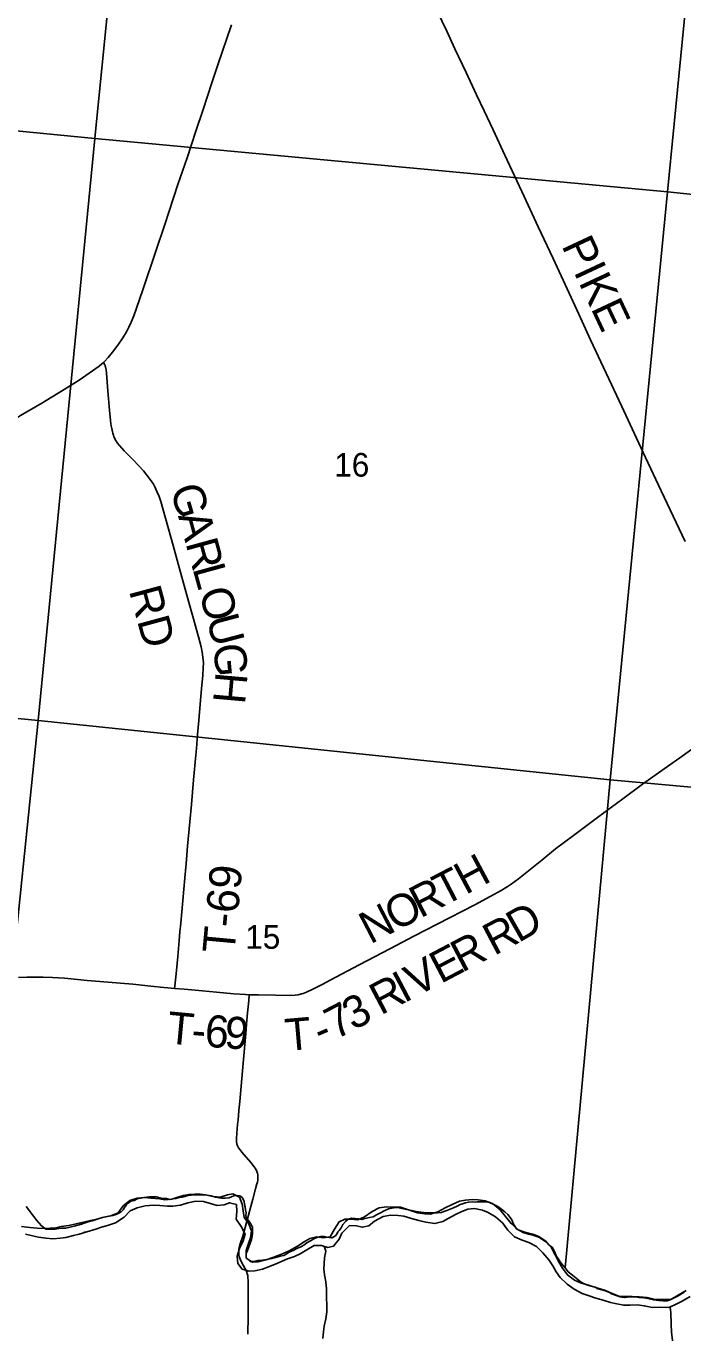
# Model space of a CAD drawing. Extents: x 1410790 to 1770854, y 566777 to 831614.
# Drawn here: x 1611398 to 1617537, y 659376 to 671589 of the extents above; entities that cross this region are included whole.
import ezdxf

# ---------------------------------------------------------------- set-up
doc = ezdxf.new("R2010")
doc.units = 0
for name, color, linetype in [('GM_X_County_Road', 7, 'Continuous'), ('GM_X_County_Road_Text', 7, 'Continuous'), ('GM_X_Major_River', 7, 'Continuous'), ('GM_X_Minor_River', 7, 'Continuous'), ('GM_X_Section', 7, 'Continuous'), ('GM_X_Section_Text', 7, 'Continuous'), ('GM_X_Township_Road', 7, 'Continuous'), ('GM_X_Township_Road_Text', 7, 'Continuous')]:
    doc.layers.add(name, color=color, linetype=linetype)

msp = doc.modelspace()

# ---------------------------------------------------------------- linework, layer by layer
at = {"layer": 'GM_X_County_Road'}
for points in [[(1617557, 666771), (1617446, 667009), (1617335, 667246), (1617188, 667558), (1617063, 667826), (1616966, 668034), (1616821, 668346), (1616674, 668658), (1616564, 668896), (1616454, 669134), (1616323, 669417), (1616185, 669715), (1616053, 669997), (1615874, 670384), (1615763, 670621), (1615678, 670799), (1615608, 670947), (1615510, 671155), (1615405, 671378), (1615329, 671541), (1615203, 671808)], [(1612120, 668445), (1612131, 668455), (1612164, 668492), (1612205, 668543), (1612254, 668609), (1612301, 668677), (1612336, 668732), (1612359, 668776), (1612380, 668821), (1612404, 668882), (1612484, 669115), (1612610, 669487), (1612694, 669736), (1612817, 670110), (1612902, 670358), (1612942, 670483), (1612984, 670607), (1613052, 670809), (1613134, 671058), (1613191, 671229), (1613316, 671602)], [(1611289, 667910), (1611301, 667919), (1611318, 667932), (1611345, 667949), (1611543, 668065), (1611642, 668124), (1611754, 668192), (1611892, 668281), (1611987, 668345), (1612081, 668412), (1612106, 668432), (1612120, 668445)]]:
    msp.add_lwpolyline(points, dxfattribs=at)
at = {"layer": 'GM_X_Major_River'}
for points in [[(1617348, 659688), (1617266, 659690), (1617202, 659707), (1617128, 659714), (1617062, 659716), (1616994, 659715), (1616938, 659718), (1616870, 659746), (1616815, 659771), (1616733, 659798), (1616663, 659818), (1616581, 659843), (1616524, 659869), (1616457, 659918), (1616410, 659981), (1616371, 660050), (1616344, 660105), (1616305, 660176), (1616258, 660229), (1616191, 660278), (1616133, 660300), (1616059, 660317), (1615996, 660340), (1615931, 660398), (1615880, 660465), (1615827, 660530), (1615758, 660584), (1615690, 660609), (1615622, 660619), (1615568, 660622), (1615504, 660617), (1615448, 660606), (1615381, 660577), (1615316, 660544), (1615247, 660506), (1615179, 660487), (1615125, 660488), (1615055, 660497), (1614971, 660527), (1614896, 660551), (1614767, 660553), (1614697, 660546), (1614632, 660512), (1614561, 660461), (1614497, 660434), (1614427, 660439), (1614377, 660440), (1614324, 660415), (1614279, 660346), (1614239, 660273), (1614175, 660264), (1614115, 660275), (1614049, 660258), (1613996, 660227), (1613933, 660188), (1613858, 660144), (1613779, 660109), (1613703, 660080), (1613642, 660059), (1613567, 660039), (1613515, 660036), (1613456, 660075), (1613455, 660147), (1613477, 660211), (1613494, 660265), (1613505, 660331), (1613476, 660402), (1613435, 660453), (1613426, 660517), (1613417, 660580), (1613393, 660644), (1613331, 660676), (1613281, 660665), (1613212, 660644), (1613144, 660651), (1613074, 660667), (1613024, 660672), (1612974, 660673), (1612920, 660668), (1612868, 660659), (1612815, 660644), (1612761, 660625), (1612695, 660620), (1612643, 660629), (1612567, 660636), (1612503, 660640), (1612437, 660635), (1612366, 660614), (1612305, 660563), (1612258, 660498), (1612189, 660469), (1612113, 660455), (1612050, 660436), (1612000, 660425), (1611933, 660410), (1611797, 660381), (1611726, 660370), (1611674, 660359), (1611622, 660356), (1611568, 660353), (1611500, 660354)], [(1617329, 659616), (1617252, 659614), (1617175, 659629), (1617109, 659639), (1617044, 659636), (1616984, 659635), (1616918, 659648), (1616861, 659661), (1616793, 659681), (1616723, 659700), (1616661, 659722), (1616596, 659743), (1616520, 659784), (1616455, 659830), (1616390, 659893), (1616353, 659948), (1616320, 660003), (1616283, 660058), (1616228, 660125), (1616167, 660183), (1616096, 660222), (1616034, 660243), (1615964, 660273), (1615902, 660336), (1615851, 660404), (1615784, 660461), (1615718, 660502), (1615665, 660524), (1615589, 660537), (1615527, 660532), (1615470, 660511), (1615417, 660486), (1615343, 660446), (1615292, 660416), (1615219, 660398), (1615133, 660412), (1615070, 660425), (1615000, 660444), (1614928, 660466), (1614874, 660473), (1614804, 660476), (1614736, 660463), (1614655, 660419), (1614600, 660376), (1614539, 660363), (1614486, 660376), (1614422, 660379), (1614350, 660308), (1614325, 660251), (1614272, 660188), (1614219, 660175), (1614158, 660194), (1614091, 660193), (1614022, 660152), (1613958, 660115), (1613907, 660090), (1613841, 660068), (1613740, 660025), (1613673, 659995), (1613608, 659970), (1613534, 659955), (1613482, 659952), (1613416, 659972), (1613377, 660023), (1613370, 660093), (1613392, 660165), (1613425, 660236), (1613444, 660298), (1613407, 660371), (1613361, 660440), (1613368, 660512), (1613363, 660575), (1613299, 660592), (1613249, 660573), (1613183, 660568), (1613131, 660581), (1613057, 660605), (1612983, 660606), (1612909, 660592), (1612842, 660571), (1612770, 660560), (1612720, 660561), (1612646, 660567), (1612592, 660570), (1612509, 660563), (1612437, 660545), (1612370, 660516), (1612313, 660457), (1612234, 660406), (1612157, 660380), (1612103, 660365), (1612050, 660345), (1611966, 660321), (1611895, 660300), (1611839, 660285), (1611770, 660269), (1611718, 660260), (1611648, 660255), (1611582, 660262), (1611512, 660272), (1611458, 660283)], [(1611500, 660354), (1611432, 660360), (1611354, 660371)], [(1611458, 660283), (1611392, 660300)], [(1617348, 659688), (1617423, 659688), (1617492, 659727), (1617567, 659772)], [(1617604, 659717), (1617531, 659674), (1617462, 659637), (1617407, 659612), (1617329, 659616)]]:
    msp.add_lwpolyline(points, dxfattribs=at)
at = {"layer": 'GM_X_Minor_River'}
for points in [[(1611936, 660314), (1611957, 660320)], [(1614185, 660185), (1614200, 660140), (1614187, 660076), (1614183, 660024), (1614180, 659970), (1614186, 659918), (1614199, 659853), (1614205, 659787), (1614204, 659709), (1614209, 659629), (1614209, 659572), (1614198, 659506), (1614185, 659440), (1614177, 659390), (1614170, 659322)], [(1617418, 659617), (1617424, 659568), (1617427, 659456), (1617430, 659381), (1617441, 659307), (1617445, 659255), (1617452, 659203), (1617456, 659145), (1617453, 659086), (1617447, 659036), (1617438, 658966), (1617429, 658894), (1617411, 658818), (1617384, 658746), (1617313, 658663)]]:
    msp.add_lwpolyline(points, dxfattribs=at)
at = {"layer": 'GM_X_Section'}
for points in [[(1607330, 676476), (1612583, 675968), (1612039, 670539), (1606796, 671049)], [(1612583, 675968), (1617922, 675446), (1617393, 670042), (1612039, 670539)], [(1617922, 675446), (1623329, 674902), (1622744, 669482), (1617393, 670042)], [(1606796, 671049), (1612039, 670539), (1611510, 665100), (1606279, 665616)], [(1612039, 670539), (1617393, 670042), (1616857, 664545), (1611510, 665100)]]:
    msp.add_lwpolyline(points, close=True, dxfattribs=at)
for points in [[(1621479, 664126), (1616857, 664545), (1617393, 670042), (1622744, 669482)], [(1606279, 665616), (1611510, 665100), (1611071, 660843)], [(1611071, 660843), (1611510, 665100), (1616857, 664545), (1616435, 659984), (1616396, 660030), (1616368, 660073), (1616353, 660097), (1616339, 660129), (1616326, 660155), (1616314, 660176), (1616288, 660196), (1616265, 660222), (1616227, 660245), (1616197, 660269), (1616163, 660280), (1616134, 660288), (1616094, 660299), (1616044, 660313), (1616008, 660334), (1615981, 660348), (1615965, 660373), (1615949, 660397), (1615942, 660425), (1615922, 660455), (1615902, 660481), (1615873, 660508), (1615845, 660528), (1615806, 660557), (1615764, 660579), (1615730, 660594), (1615698, 660602), (1615656, 660601), (1615616, 660602), (1615596, 660598), (1615568, 660600), (1615532, 660597), (1615506, 660593), (1615486, 660585), (1615454, 660576), (1615426, 660560), (1615394, 660545), (1615363, 660531), (1615329, 660520), (1615303, 660510), (1615281, 660500), (1615243, 660499), (1615205, 660498), (1615135, 660499), (1615043, 660512), (1614955, 660529), (1614910, 660540), (1614884, 660544), (1614856, 660547), (1614816, 660541), (1614785, 660534), (1614745, 660518), (1614709, 660499), (1614673, 660479), (1614642, 660462), (1614606, 660454), (1614564, 660445), (1614536, 660437), (1614504, 660442), (1614472, 660446), (1614438, 660447), (1614408, 660439), (1614384, 660417), (1614357, 660390), (1614341, 660358), (1614325, 660332), (1614312, 660319), (1614304, 660305), (1614292, 660287), (1614274, 660273), (1614254, 660263), (1614232, 660268), (1614206, 660272), (1614184, 660278), (1614152, 660277), (1614120, 660271), (1614086, 660256), (1614055, 660236), (1614021, 660217), (1613995, 660195), (1613964, 660180), (1613928, 660164), (1613894, 660147), (1613858, 660129), (1613828, 660112), (1613807, 660100), (1613771, 660092), (1613733, 660081), (1613695, 660071), (1613649, 660062), (1613607, 660057), (1613565, 660051), (1613533, 660044), (1613507, 660042), (1613493, 660042), (1613475, 660059), (1613455, 660081), (1613453, 660099), (1613456, 660117), (1613468, 660145), (1613481, 660179), (1613489, 660204), (1613504, 660248), (1613512, 660280), (1613514, 660308), (1613515, 660338), (1613513, 660362), (1613500, 660390), (1613490, 660408), (1613476, 660427), (1613462, 660445), (1613453, 660459), (1613451, 660473), (1613453, 660497), (1613448, 660525), (1613446, 660553), (1613438, 660575), (1613435, 660605), (1613425, 660625), (1613416, 660641), (1613403, 660654), (1613390, 660658), (1613370, 660660), (1613344, 660659), (1613317, 660647), (1613295, 660637), (1613261, 660634), (1613227, 660634), (1613205, 660638), (1613167, 660645), (1613128, 660658), (1613090, 660664), (1613028, 660667), (1612972, 660666), (1612910, 660659), (1612880, 660651), (1612857, 660644), (1612827, 660642), (1612797, 660632), (1612769, 660629), (1612741, 660623), (1612709, 660632), (1612659, 660636), (1612614, 660647), (1612550, 660648), (1612498, 660641), (1612437, 660628), (1612407, 660614), (1612377, 660607), (1612351, 660587), (1612333, 660569), (1612316, 660547), (1612304, 660526), (1612286, 660506), (1612265, 660494), (1612229, 660479), (1612207, 660473), (1612169, 660468), (1612127, 660458), (1612091, 660447), (1612051, 660435), (1612016, 660424), (1611988, 660418), (1611948, 660405), (1611914, 660393), (1611880, 660384), (1611848, 660374), (1611808, 660365), (1611770, 660355), (1611730, 660356), (1611707, 660352), (1611667, 660345), (1611621, 660344), (1611583, 660346), (1611542, 660377), (1611499, 660427), (1611457, 660480), (1611397, 660557)], [(1617548, 659757), (1617494, 659723), (1617450, 659700), (1617419, 659684), (1617391, 659675), (1617349, 659675), (1617311, 659679), (1617261, 659686), (1617209, 659697), (1617171, 659705), (1617127, 659708), (1617087, 659712), (1617043, 659713), (1616991, 659706), (1616967, 659710), (1616949, 659712), (1616921, 659723), (1616871, 659742), (1616852, 659754), (1616812, 659768), (1616768, 659783), (1616742, 659789), (1616716, 659804), (1616691, 659810), (1616659, 659819), (1616629, 659829), (1616595, 659844), (1616573, 659860), (1616538, 659886), (1616504, 659915), (1616463, 659947), (1616435, 659984), (1616857, 664545), (1621479, 664126)]]:
    msp.add_lwpolyline(points, dxfattribs=at)
at = {"layer": 'GM_X_Township_Road'}
for points in [[(1612786, 662594), (1612789, 662617), (1612803, 662764), (1612815, 662895), (1612829, 663042), (1612836, 663123), (1612843, 663205), (1612882, 663630), (1612893, 663761), (1612907, 663924), (1612928, 664153), (1612943, 664316), (1612961, 664545), (1612983, 664775), (1612989, 664839), (1613000, 664969), (1613011, 665099), (1613025, 665251), (1613036, 665394), (1613048, 665524), (1613052, 665591), (1613055, 665640), (1613051, 665690), (1613044, 665739), (1613034, 665787), (1613009, 665883), (1612957, 666073), (1612917, 666215), (1612828, 666531), (1612771, 666736), (1612679, 667068), (1612657, 667145), (1612640, 667193), (1612621, 667241), (1612600, 667283), (1612587, 667308), (1612573, 667329), (1612557, 667353), (1612527, 667394), (1612496, 667432), (1612452, 667481), (1612395, 667540), (1612313, 667621), (1612269, 667669), (1612249, 667694), (1612241, 667708), (1612234, 667720), (1612226, 667736), (1612219, 667750), (1612214, 667766), (1612208, 667784), (1612205, 667797), (1612198, 667828), (1612196, 667842), (1612194, 667853), (1612190, 667871), (1612186, 667904), (1612176, 668001), (1612162, 668181), (1612150, 668345), (1612146, 668378), (1612143, 668391), (1612140, 668405), (1612138, 668412), (1612136, 668417), (1612133, 668424), (1612120, 668445)], [(1613483, 662537), (1613570, 662535), (1613730, 662531), (1613860, 662530), (1613912, 662533), (1613940, 662537), (1613973, 662544), (1613988, 662548), (1614018, 662561), (1614077, 662588), (1614165, 662633), (1614239, 662672), (1614512, 662816), (1614803, 662970), (1615021, 663084), (1615240, 663196), (1615592, 663378), (1615736, 663455), (1615837, 663510), (1615893, 663544), (1615933, 663571), (1615999, 663620), (1616217, 663795), (1616347, 663900), (1616515, 664026), (1616739, 664193), (1616977, 664368), (1617160, 664505), (1617362, 664648), (1617509, 664752), (1617841, 664990)], [(1611325, 662698), (1611405, 662701), (1611492, 662702), (1611556, 662702), (1611644, 662699), (1611755, 662690), (1611967, 662671), (1612163, 662655), (1612280, 662645), (1612394, 662634), (1612480, 662625), (1612562, 662616), (1612686, 662604), (1612723, 662600), (1612786, 662594)], [(1613483, 662537), (1613447, 662539), (1613338, 662546), (1613177, 662561), (1613045, 662573), (1612875, 662587), (1612786, 662594)], [(1613470, 659363), (1613470, 659378), (1613472, 659516), (1613473, 659583), (1613474, 659763), (1613473, 659861), (1613471, 659895), (1613469, 659911), (1613465, 659927), (1613460, 659943), (1613453, 659959), (1613415, 660031), (1613400, 660060), (1613394, 660075), (1613390, 660090), (1613387, 660105), (1613385, 660121), (1613386, 660140), (1613387, 660156), (1613390, 660171), (1613393, 660187), (1613402, 660219), (1613422, 660281), (1613459, 660407), (1613517, 660627), (1613543, 660723), (1613554, 660768), (1613559, 660784), (1613563, 660803), (1613565, 660819), (1613565, 660836), (1613563, 660852), (1613560, 660869), (1613554, 660884), (1613547, 660899), (1613539, 660914), (1613530, 660928), (1613499, 660967), (1613414, 661066), (1613397, 661087), (1613384, 661105), (1613381, 661111), (1613376, 661118), (1613373, 661125), (1613371, 661133), (1613368, 661140), (1613366, 661148), (1613365, 661154), (1613363, 661163), (1613363, 661171), (1613363, 661179), (1613364, 661195), (1613375, 661326), (1613379, 661363), (1613387, 661455), (1613394, 661539), (1613408, 661682), (1613426, 661897), (1613448, 662139), (1613465, 662337), (1613479, 662484), (1613483, 662537)]]:
    msp.add_lwpolyline(points, dxfattribs=at)

# ---------------------------------------------------------------- texts
at = {"layer": 'GM_X_County_Road_Text'}
msp.add_text('PIKE', height=300, rotation=295.0532, dxfattribs=at).set_placement((1616399, 669539))
at = {"layer": 'GM_X_Section_Text'}
for s, p in [('16', (1614277, 667379)), ('15', (1613445, 662966))]:
    msp.add_text(s, height=221, rotation=0, dxfattribs=at).set_placement(p)
at = {"layer": 'GM_X_Township_Road_Text'}
for s, rotation, p in [('G', 286.3702, (1612742, 667265)), ('A', 285.397, (1612816, 667013)), ('R', 285.3739, (1612886, 666758)), ('L', 285.372, (1612952, 666521)), ('RD', 285.2127, (1612357, 666314)), ('O', 285.3744, (1613011, 666304)), ('U', 284.9216, (1613081, 666051)), ('G', 275.0188, (1613147, 665809)), ('H', 264.9518, (1613170, 665560)), ('H', 28.1832, (1615505, 663467)), ('T-69', 84.7682, (1613344, 662914)), ('T', 27.419, (1615302, 663361)), ('R', 27.4046, (1615083, 663248)), ('O', 27.4073, (1614849, 663126)), ('N', 27.4073, (1614614, 663005)), ('D', 29.715, (1615999, 663018)), ('R', 27.8575, (1615772, 662898)), ('R', 27.7435, (1615471, 662740)), ('E', 27.7323, (1615273, 662636)), ('V', 27.7348, (1615039, 662513)), ('R', 27.7364, (1614712, 662341)), ('I', 27.7345, (1614930, 662455)), ('7', 27.3981, (1614289, 662113)), ('3', 27.92, (1614456, 662199)), ('T', 354.5858, (1612707, 662083)), ('6', 355.7696, (1613060, 662052)), ('9', 355.8214, (1613245, 662038)), ('T', 4.969, (1613830, 662010)), ('-', 22.9429, (1614153, 662054)), ('-', 355.5815, (1612936, 662062))]:
    msp.add_text(s, height=300, rotation=rotation, dxfattribs=at).set_placement(p)

doc.saveas('drawing.dxf')
